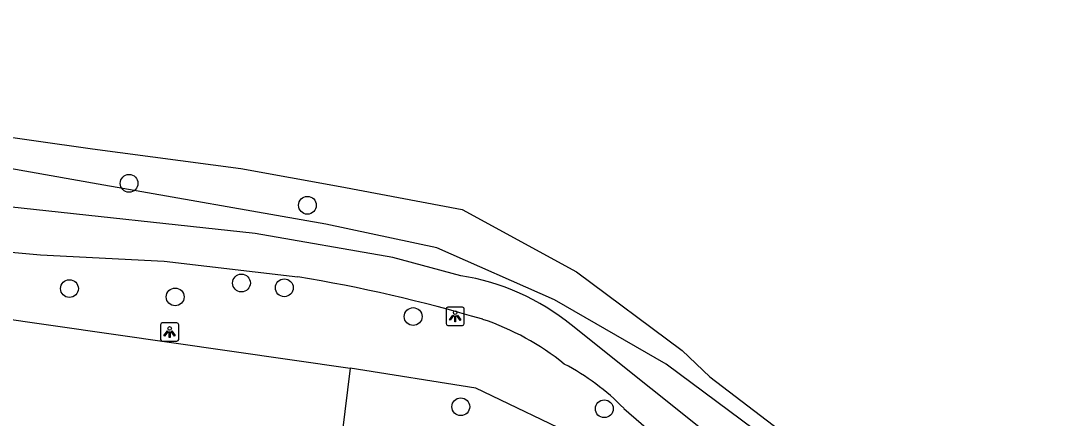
# Model space of a CAD drawing. Extents: x 161087 to 161922, y 382574 to 383873.
# Drawn here: x 161815.1 to 161872.1, y 383456.7 to 383478.6 of the extents above; entities that cross this region are included whole.
import ezdxf

# ---------------------------------------------------------------- set-up
doc = ezdxf.new("R2010")
doc.units = 0
for name, color, linetype in [('IMGEO_Boom', 7, 'Continuous'), ('IMGEO_Groenvoorziening', 7, 'Continuous'), ('IMGEO_Lichtpunt', 7, 'Continuous'), ('IMGEO_Parkeervlak_open', 7, 'Continuous'), ('IMGEO_Voetpad_halfverhard', 7, 'Continuous'), ('IMGEO_Waterloop', 7, 'Continuous')]:
    doc.layers.add(name, color=color, linetype=linetype)

msp = doc.modelspace()

# ---------------------------------------------------------------- linework, layer by layer
at = {"layer": 'IMGEO_Boom'}
for centre in [(161821.078, 383469.64), (161830.87, 383468.436), (161827.248, 383464.169), (161817.804, 383463.863), (161823.611, 383463.405), (161829.601, 383463.908), (161836.679, 383462.327), (161839.291, 383457.377), (161847.172, 383457.268)]:
    msp.add_circle(centre, 0.489, dxfattribs=at)
at = {"layer": 'IMGEO_Groenvoorziening'}
for points in [[(161864.89, 383447.834), (161862.985, 383450.484), (161853.353, 383457.639), (161850.569, 383459.708), (161844.442, 383463.241), (161837.969, 383466.091), (161831.88, 383467.399), (161819.377, 383469.599), (161806.771, 383471.829), (161794.364, 383475.005)], [(161848.786, 383453.352), (161845.988, 383455.576), (161840.118, 383458.397), (161833.22, 383459.487)]]:
    msp.add_lwpolyline(points, dxfattribs=at)
at = {"layer": 'IMGEO_Lichtpunt'}
for p, q in [((161838.485, 383462.747), (161838.485, 383461.94)), ((161838.485, 383462.747), (161838.485, 383461.94)), ((161839.387, 383462.842), (161838.579, 383462.842)), ((161839.387, 383462.842), (161838.579, 383462.842)), ((161839.481, 383461.94), (161839.481, 383462.747)), ((161839.481, 383461.94), (161839.481, 383462.747)), ((161822.807, 383461.88), (161822.807, 383461.073)), ((161822.807, 383461.88), (161822.807, 383461.073)), ((161823.709, 383461.975), (161822.901, 383461.975)), ((161823.709, 383461.975), (161822.901, 383461.975)), ((161823.803, 383461.073), (161823.803, 383461.88)), ((161823.803, 383461.073), (161823.803, 383461.88)), ((161838.579, 383461.846), (161839.387, 383461.846)), ((161838.579, 383461.846), (161839.387, 383461.846)), ((161822.901, 383460.979), (161823.709, 383460.979)), ((161822.901, 383460.979), (161823.709, 383460.979))]:
    msp.add_line(p, q, dxfattribs=at)
for points in [[(161838.859, 383462.411), (161838.898, 383462.383), (161838.71, 383462.121), (161838.672, 383462.148), (161838.859, 383462.411)], [(161838.961, 383462.363), (161839.008, 383462.363), (161839.008, 383462.041), (161838.961, 383462.041), (161838.961, 383462.363)], [(161839.071, 383462.383), (161839.109, 383462.41), (161839.296, 383462.148), (161839.257, 383462.12), (161839.071, 383462.383)], [(161823.181, 383461.544), (161823.22, 383461.516), (161823.032, 383461.254), (161822.994, 383461.281), (161823.181, 383461.544)], [(161823.283, 383461.496), (161823.33, 383461.496), (161823.33, 383461.174), (161823.283, 383461.174), (161823.283, 383461.496)], [(161823.393, 383461.516), (161823.431, 383461.543), (161823.618, 383461.281), (161823.579, 383461.253), (161823.393, 383461.516)]]:
    msp.add_lwpolyline(points, dxfattribs=at)
for centre in [(161838.984, 383462.545), (161823.306, 383461.678)]:
    msp.add_circle(centre, 0.0994, dxfattribs=at)
for centre, start, end in [((161838.579, 383462.747), 90, 180), ((161838.579, 383462.747), 90, 180), ((161839.387, 383462.747), 0, 90), ((161839.387, 383462.747), 0, 90), ((161822.901, 383461.88), 90, 180), ((161822.901, 383461.88), 90, 180), ((161823.709, 383461.88), 0, 90), ((161823.709, 383461.88), 0, 90), ((161838.579, 383461.94), 180, 270), ((161838.579, 383461.94), 180, 270), ((161839.387, 383461.94), 270, 0), ((161839.387, 383461.94), 270, 360), ((161822.901, 383461.073), 180, 270), ((161822.901, 383461.073), 180, 270), ((161823.709, 383461.073), 270, 0), ((161823.709, 383461.073), 270, 360)]:
    msp.add_arc(centre, 0.0946, start, end, dxfattribs=at)
at = {"layer": 'IMGEO_Parkeervlak_open'}
for points in [[(161813.587, 383462.309), (161833.22, 383459.487)], [(161833.22, 383459.487), (161832.784, 383455.923)]]:
    msp.add_lwpolyline(points, dxfattribs=at)
at = {"layer": 'IMGEO_Voetpad_halfverhard'}
for points in [[(161839.299, 383464.566), (161835.56, 383465.563), (161828.006, 383466.888), (161814.479, 383468.353), (161804.529, 383470.075), (161800.708, 383470.736)], [(161813.974, 383465.917), (161816.219, 383465.72), (161822.999, 383465.361), (161830.341, 383464.516)], [(161864.635, 383447.507), (161863.384, 383445.902), (161854.103, 383454.893), (161845.359, 383461.867)], [(161848.25, 383457.29), (161850.82, 383455.051)]]:
    msp.add_lwpolyline(points, dxfattribs=at)
for centre, radius, start, end in [((161815.69, 383377.693), 88.051, 73.63236, 80.42206), ((161837.327, 383451.986), 12.734, 50.8939, 81.0917), ((161835.921, 383448.515), 14.408, 51.0628, 71.4564), ((161838.843, 383448.046), 13.189, 44.4998, 62.2886)]:
    msp.add_arc(centre, radius, start, end, dxfattribs=at)
at = {"layer": 'IMGEO_Waterloop'}
msp.add_lwpolyline([(161796.079, 383477.97), (161796.287, 383477.853), (161796.705, 383478.564), (161800.361, 383477.324), (161808.177, 383473.474), (161812.603, 383472.455), (161819.067, 383471.542), (161827.217, 383470.453), (161832.662, 383469.469), (161839.372, 383468.205), (161845.643, 383464.781), (161851.451, 383460.456), (161852.976, 383459.022), (161859.224, 383454.252), (161861.32, 383452.982), (161863.269, 383451.581), (161863.55, 383451.944), (161867.589, 383448.853), (161867.168, 383448.291), (161870.675, 383445.264), (161871.553, 383443.871), (161871.975, 383442.688), (161872.08, 383441.927), (161872.098, 383441.744)], dxfattribs=at)

doc.saveas('drawing.dxf')
